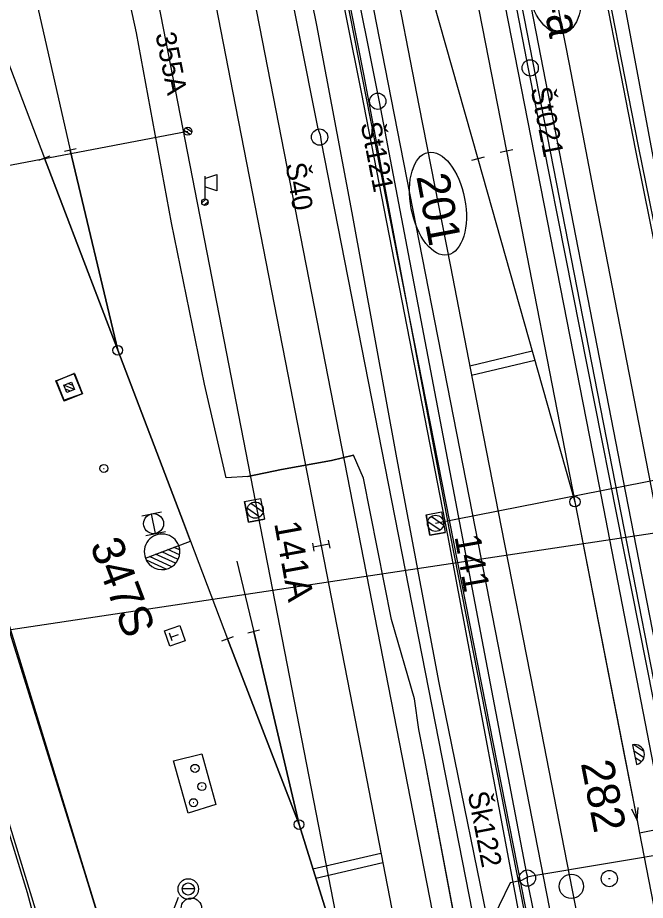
# Model space of a CAD drawing. Extents: x -545846 to -545044, y -1122650 to -1119108.
# Drawn here: x -545717.1 to -545678.4, y -1119378.9 to -1119324.5 of the extents above; entities that cross this region are included whole.
import ezdxf

# ---------------------------------------------------------------- set-up
doc = ezdxf.new("R2010")
doc.units = 0
for name, color, linetype in [('osvětlené plochy-hodnota-obrys', 7, 'Continuous'), ('Vrstva 1', 7, 'Continuous'), ('Vrstva 1 - Koleje', 7, 'Continuous'), ('Vrstva 11', 7, 'Continuous'), ('Vrstva 11 - Trakce', 7, 'Continuous'), ('Vrstva 12', 7, 'Continuous'), ('Vrstva 12 - Trakce zaklady', 7, 'Continuous'), ('Vrstva 19 - Staniceni', 7, 'Continuous'), ('Vrstva 2', 7, 'Continuous'), ('Vrstva 2 - Vyhybky', 7, 'Continuous'), ('Vrstva 26', 7, 'Continuous'), ('Vrstva 28', 7, 'Continuous'), ('Vrstva 28 - zabzar', 7, 'Continuous'), ('Vrstva 3', 7, 'Continuous'), ('Vrstva 3 - Lisy - Pocitaci body', 7, 'Continuous'), ('Vrstva 31', 7, 'Continuous'), ('Vrstva 32', 7, 'Continuous'), ('Vrstva 33', 7, 'Continuous'), ('Vrstva 35', 7, 'Continuous'), ('Vrstva 4 - Teren - stezky - prechody - plochy', 7, 'Continuous'), ('Vrstva 41', 7, 'Continuous'), ('Vrstva 42', 7, 'Continuous'), ('Vrstva 43', 7, 'Continuous'), ('Vrstva 44', 7, 'Continuous'), ('Vrstva 50', 7, 'Continuous'), ('Vrstva 51', 7, 'Continuous'), ('Vrstva 62', 7, 'Continuous'), ('Vrstva 63', 7, 'Continuous'), ('Vrstva 7', 7, 'Continuous'), ('Vrstva 7 - Namezniky-vystroj', 7, 'Continuous')]:
    doc.layers.add(name, color=color, linetype=linetype)

msp = doc.modelspace()

# ---------------------------------------------------------------- linework, layer by layer
at = {"layer": 'osvětlené plochy-hodnota-obrys'}
for points in [[(-545700.341, -1119250.428), (-545705.955, -1119221.665), (-545699.039, -1119220.315), (-545660.607, -1119425.918), (-545653.752, -1119372.856), (-545653.095, -1119348.321), (-545657.119, -1119319.988), (-545685.945, -1119192.198), (-545694.33, -1119168.5)], [(-545664.282, -1119515.639), (-545680.447, -1119467.233), (-545736.202, -1119180.74), (-545730.573, -1119179.645)], [(-545730.573, -1119179.645), (-545675.345, -1119462.605), (-545660.82, -1119505.941)], [(-545716.386, -1119223.717), (-545705.994, -1119221.66), (-545669.439, -1119408.759), (-545659.4, -1119462.635), (-545647.69, -1119521.347), (-545640.519, -1119558.729), (-545633.585, -1119589.698), (-545629.517, -1119613.814), (-545623.042, -1119645.057), (-545619.034, -1119667.556), (-545607.519, -1119727.517)], [(-545610.895, -1119760.665), (-545622.836, -1119699.488), (-545637.26, -1119626.872), (-545653.542, -1119543.449), (-545716.386, -1119223.717)]]:
    msp.add_lwpolyline(points, dxfattribs=at)
at = {"layer": 'Vrstva 1'}
for points in [[(-545720.48, -1119243.554), (-545716.211, -1119265.458), (-545709.71, -1119298.83), (-545705.603, -1119319.946), (-545703.826, -1119329.138), (-545700.44, -1119346.499), (-545698.393, -1119357.038), (-545695.828, -1119370.213), (-545691.674, -1119391.619), (-545690.242, -1119398.846), (-545690.242, -1119398.846)], [(-545731.349, -1119245.67), (-545730.349, -1119250.8), (-545726.329, -1119271.445), (-545721.725, -1119295.042), (-545719.266, -1119307.504), (-545716.549, -1119320.714), (-545713.83, -1119332.675), (-545710.907, -1119344.997)], [(-545747.732, -1119248.86), (-545746.28, -1119252.643), (-545737.918, -1119274.448), (-545736.4, -1119278.392), (-545728.356, -1119299.329), (-545723.82, -1119311.169), (-545719.761, -1119321.782), (-545719.475, -1119322.512), (-545718.884, -1119324.063), (-545715.419, -1119333.159), (-545710.907, -1119344.997), (-545706.856, -1119355.613), (-545706.428, -1119356.746), (-545704.145, -1119362.77), (-545699.748, -1119374.21), (-545696.232, -1119385.479), (-545695.995, -1119386.25), (-545695.528, -1119387.718), (-545692.046, -1119399.195)], [(-545703.588, -1119357.978), (-545702.542, -1119362.331), (-545699.748, -1119374.21)]]:
    msp.add_lwpolyline(points, dxfattribs=at)
at = {"layer": 'Vrstva 1 - Koleje'}
for points in [[(-545709.729, -1119216.005), (-545707.216, -1119228.928), (-545705.339, -1119238.544), (-545703.194, -1119249.533), (-545701.169, -1119259.932), (-545699.297, -1119269.549), (-545697.971, -1119276.345), (-545697.744, -1119277.51), (-545696.05, -1119286.199), (-545694.131, -1119296.035), (-545692.248, -1119305.709), (-545690.337, -1119315.525), (-545688.473, -1119325.085), (-545686.978, -1119332.737), (-545682.769, -1119354.327), (-545679.71, -1119370.018), (-545678.941, -1119373.959), (-545678.788, -1119374.744)], [(-545703.92, -1119220.722), (-545702.554, -1119227.966), (-545700.678, -1119237.615), (-545696.679, -1119258.063), (-545694.657, -1119268.387), (-545692.353, -1119280.184), (-545690.421, -1119290.021), (-545688.542, -1119299.62), (-545686.677, -1119309.149), (-545684.899, -1119318.277), (-545683.134, -1119327.367), (-545681.637, -1119335.101), (-545671.298, -1119388.278)], [(-545702.32, -1119278.874), (-545702.167, -1119279.659), (-545698.336, -1119299.285), (-545692.327, -1119320.523), (-545688.744, -1119333.21), (-545682.769, -1119354.327), (-545678.941, -1119373.959), (-545678.788, -1119374.744)], [(-545702.32, -1119278.874), (-545702.167, -1119279.659), (-545701.383, -1119283.673), (-545698.336, -1119299.285), (-545694.116, -1119320.907), (-545692.368, -1119329.917), (-545690.438, -1119339.83), (-545688.573, -1119349.383), (-545687.302, -1119355.899), (-545685.328, -1119366.028), (-545683.274, -1119376.56), (-545681.242, -1119386.97)], [(-545678.788, -1119374.744), (-545677.514, -1119381.295), (-545676.249, -1119387.782), (-545675.912, -1119389.513)]]:
    msp.add_lwpolyline(points, dxfattribs=at)
for centre in [(-545684.1, -1119322.337), (-545691.202, -1119335.969)]:
    msp.add_ellipse(centre, major_axis=(0.602, -3.154), ratio=0.521067, dxfattribs=at)
at = {"layer": 'Vrstva 11'}
for p, q in [((-545719.674, -1119333.997), (-545706.596, -1119331.508)), ((-545706.461, -1119331.716), (-545706.841, -1119331.462)), ((-545706.354, -1119331.563), (-545706.739, -1119331.305)), ((-545713.575, -1119347.42), (-545714.224, -1119347.144)), ((-545713.672, -1119347.175), (-545713.98, -1119347.044)), ((-545713.821, -1119347.519), (-545714.125, -1119347.39))]:
    msp.add_line(p, q, dxfattribs=at)
msp.add_lwpolyline([(-545714.037, -1119347.606), (-545714.224, -1119347.143), (-545713.761, -1119346.956), (-545713.574, -1119347.419)], close=True, dxfattribs=at)
msp.add_lwpolyline([(-545714.037, -1119347.606), (-545714.224, -1119347.143), (-545713.761, -1119346.956), (-545713.574, -1119347.419), (-545714.037, -1119347.606)], dxfattribs=at)
msp.add_circle((-545706.596, -1119331.508), 0.25, dxfattribs=at)
at = {"layer": 'Vrstva 11 - Trakce'}
for p, q in [((-545691.346, -1119355.655), (-545674.409, -1119352.296)), ((-545702.933, -1119354.727), (-545702.171, -1119355.255)), ((-545702.713, -1119354.423), (-545701.962, -1119354.944)), ((-545691.607, -1119355.233), (-545690.859, -1119355.757)), ((-545691.828, -1119355.536), (-545691.069, -1119356.067))]:
    msp.add_line(p, q, dxfattribs=at)
for centre in [(-545702.45, -1119354.844), (-545691.346, -1119355.655)]:
    msp.add_circle(centre, 0.5, dxfattribs=at)
at = {"layer": 'Vrstva 12'}
msp.add_line((-545714.205, -1119348.139), (-545714.724, -1119346.88), dxfattribs=at)
for points in [[(-545714.671, -1119346.879), (-545714.724, -1119346.88), (-545713.566, -1119346.435), (-545713.609, -1119346.431)], [(-545713.566, -1119346.435), (-545713.077, -1119347.689), (-545713.105, -1119347.682)], [(-545713.077, -1119347.689), (-545714.205, -1119348.139), (-545714.202, -1119348.073)]]:
    msp.add_lwpolyline(points, dxfattribs=at)
msp.add_lwpolyline([(-545714.671, -1119346.879), (-545713.609, -1119346.431), (-545713.105, -1119347.682), (-545714.202, -1119348.073)], close=True, dxfattribs=at)
at = {"layer": 'Vrstva 12 - Trakce zaklady'}
for p, q in [((-545703.101, -1119354.306), (-545702.117, -1119354.128)), ((-545702.87, -1119355.583), (-545701.886, -1119355.405)), ((-545691.929, -1119355.124), (-545690.978, -1119354.953)), ((-545691.709, -1119356.392), (-545690.755, -1119356.216))]:
    msp.add_line(p, q, dxfattribs=at)
for points in [[(-545702.117, -1119354.128), (-545701.886, -1119355.405), (-545702.87, -1119355.583), (-545703.101, -1119354.306), (-545702.117, -1119354.128)], [(-545703.101, -1119354.306), (-545703.101, -1119354.306), (-545702.87, -1119355.583), (-545702.87, -1119355.583)], [(-545702.117, -1119354.128), (-545702.117, -1119354.128), (-545701.886, -1119355.405), (-545701.886, -1119355.405)], [(-545691.929, -1119355.124), (-545690.978, -1119354.953), (-545690.755, -1119356.216), (-545691.709, -1119356.392), (-545691.929, -1119355.124)], [(-545691.929, -1119355.124), (-545691.929, -1119355.124), (-545691.709, -1119356.392), (-545691.709, -1119356.392)], [(-545690.978, -1119354.953), (-545690.978, -1119354.953), (-545690.755, -1119356.216), (-545690.755, -1119356.216)]]:
    msp.add_lwpolyline(points, dxfattribs=at)
at = {"layer": 'Vrstva 19 - Staniceni'}
msp.add_circle((-545682.989, -1119378.018), 0.75, dxfattribs=at)
at = {"layer": 'Vrstva 2'}
for p, q in [((-545713.464, -1119332.592), (-545714.196, -1119332.758)), ((-545715.769, -1119333.292), (-545715.069, -1119333.026)), ((-545710.907, -1119344.997), (-545713.83, -1119332.675)), ((-545709.209, -1119357.802), (-545707.156, -1119357.024)), ((-545709.204, -1119357.807), (-545706.428, -1119356.746)), ((-545707.346, -1119358.121), (-545708.582, -1119357.564)), ((-545707.191, -1119357.878), (-545708.205, -1119357.421)), ((-545707.103, -1119357.605), (-545707.828, -1119357.279)), ((-545707.093, -1119357.297), (-545707.45, -1119357.136)), ((-545709.209, -1119357.802), (-545709.209, -1119357.802)), ((-545707.935, -1119358.481), (-545709.145, -1119357.935)), ((-545707.58, -1119358.328), (-545708.959, -1119357.707)), ((-545702.18, -1119362.232), (-545702.904, -1119362.43)), ((-545699.748, -1119374.21), (-545702.542, -1119362.331)), ((-545704.496, -1119362.903), (-545703.794, -1119362.637))]:
    msp.add_line(p, q, dxfattribs=at)
for points in [[(-545706.428, -1119356.746), (-545706.856, -1119355.613), (-545710.907, -1119344.997), (-545715.419, -1119333.159)], [(-545695.995, -1119386.25), (-545696.232, -1119385.479), (-545699.748, -1119374.21), (-545704.145, -1119362.77)]]:
    msp.add_lwpolyline(points, dxfattribs=at)
for centre in [(-545710.907, -1119344.997), (-545699.748, -1119374.21)]:
    msp.add_circle(centre, 0.3, dxfattribs=at)
for centre, radius, start, end in [((-545708.182, -1119357.412), 1.097, 20.686, 201.1555), ((-545708.182, -1119357.413), 1.098, 200.7755, 20.7363)]:
    msp.add_arc(centre, radius, start, end, dxfattribs=at)
at = {"layer": 'Vrstva 2 - Vyhybky'}
for p, q in [((-545688.359, -1119333.101), (-545689.129, -1119333.319)), ((-545686.585, -1119332.66), (-545687.371, -1119332.814)), ((-545677.972, -1119374.583), (-545678.788, -1119374.744))]:
    msp.add_line(p, q, dxfattribs=at)
for points in [[(-545686.978, -1119332.737), (-545682.769, -1119354.327), (-545678.941, -1119373.959), (-545678.788, -1119374.744)], [(-545688.744, -1119333.21), (-545682.769, -1119354.327)], [(-545679.292, -1119373.24), (-545678.941, -1119373.959), (-545678.886, -1119373.161)]]:
    msp.add_lwpolyline(points, dxfattribs=at)
msp.add_circle((-545682.769, -1119354.327), 0.32, dxfattribs=at)
at = {"layer": 'Vrstva 26'}
msp.add_lwpolyline([(-545669.284, -1119291.014), (-545671.67, -1119294.536), (-545673.507, -1119295.057), (-545676.739, -1119296.191), (-545682.284, -1119297.916), (-545682.944, -1119298.121), (-545684.526, -1119298.831), (-545685.076, -1119301.217), (-545681.518, -1119318.897), (-545678.885, -1119332.432), (-545675.639, -1119348.357), (-545675.262, -1119352.744), (-545674.052, -1119356.623), (-545671.95, -1119367.037), (-545671.035, -1119371.566), (-545669.914, -1119375.777), (-545669.221, -1119379.711), (-545666.658, -1119394.257), (-545666.038, -1119395.572), (-545665.51, -1119396.73), (-545664.32, -1119397.6), (-545664.49, -1119398.35), (-545664.917, -1119398.423)], dxfattribs=at)
at = {"layer": 'Vrstva 28'}
for p, q in [((-545706.177, -1119370.752), (-545706.127, -1119370.752)), ((-545705.705, -1119371.865), (-545705.755, -1119371.865)), ((-545706.222, -1119372.866), (-545706.272, -1119372.866))]:
    msp.add_line(p, q, dxfattribs=at)
for centre in [(-545706.152, -1119370.752), (-545705.73, -1119371.865), (-545706.247, -1119372.866)]:
    msp.add_circle(centre, 0.25, dxfattribs=at)
at = {"layer": 'Vrstva 28 - zabzar'}
msp.add_lwpolyline([(-545689.22, -1119385), (-545692.02, -1119370.12), (-545692.38, -1119368.35), (-545692.64, -1119366.46), (-545694.05, -1119361.59), (-545695.78, -1119352.88), (-545696.4, -1119351.45), (-545697.76, -1119351.79), (-545700.84, -1119352.35), (-545702.9, -1119352.77), (-545704.24, -1119352.86), (-545705.57, -1119347.08), (-545707.61, -1119337.15), (-545709.76, -1119325.44), (-545711.43, -1119317.73)], dxfattribs=at)
at = {"layer": 'Vrstva 3'}
for p, q in [((-545709.427, -1119355.195), (-545708.218, -1119354.956)), ((-545708.584, -1119356.284), (-545708.822, -1119355.076)), ((-545709.188, -1119356.404), (-545707.979, -1119356.165)), ((-545698.932, -1119356.888), (-545698.836, -1119357.379)), ((-545697.902, -1119356.942), (-545698.884, -1119357.134)), ((-545697.95, -1119356.697), (-545697.854, -1119357.188))]:
    msp.add_line(p, q, dxfattribs=at)
msp.add_circle((-545708.704, -1119355.678), 0.616, dxfattribs=at)
at = {"layer": 'Vrstva 3 - Lisy - Pocitaci body'}
for p, q in [((-545679.228, -1119369.294), (-545678.983, -1119370.501)), ((-545679.145, -1119369.283), (-545678.532, -1119369.691)), ((-545679.156, -1119369.649), (-545678.517, -1119370.072)), ((-545679.069, -1119370.077), (-545678.673, -1119370.335)), ((-545678.983, -1119370.501), (-545678.983, -1119370.501))]:
    msp.add_line(p, q, dxfattribs=at)
for start, end in [(11.4785, 101.4785), (281.4785, 11.4785)]:
    msp.add_arc((-545679.105, -1119369.898), 0.616, start, end, dxfattribs=at)
at = {"layer": 'Vrstva 31'}
for points in [[(-545705.72, -1119289.965), (-545705.666, -1119289.946), (-545703.957, -1119291.398), (-545703.473, -1119295.232), (-545704.09, -1119296.872), (-545702.861, -1119304.32), (-545698.681, -1119324.981), (-545696.502, -1119336.531), (-545693.744, -1119351.629), (-545691.156, -1119365.479), (-545687.442, -1119383.663), (-545686.29, -1119382.94)], [(-545669.783, -1119291.131), (-545672.206, -1119293.898), (-545672.878, -1119294.726), (-545676.721, -1119296.165), (-545682.968, -1119298.105), (-545684.562, -1119298.802), (-545685.271, -1119301.217), (-545681.902, -1119318.023), (-545679.037, -1119332.697), (-545675.878, -1119348.362), (-545675.455, -1119352.785), (-545674.365, -1119356.614), (-545673.497, -1119359.701), (-545672.189, -1119367.114), (-545671.293, -1119371.554), (-545670.112, -1119375.778), (-545669.417, -1119379.549), (-545670.73, -1119380.04), (-545672.065, -1119380.44), (-545673.516, -1119380.759), (-545675.08, -1119380.973)], [(-545669.284, -1119291.014), (-545671.67, -1119294.536), (-545673.507, -1119295.057), (-545676.739, -1119296.191), (-545682.284, -1119297.916), (-545682.944, -1119298.121), (-545684.526, -1119298.831), (-545685.076, -1119301.217), (-545681.518, -1119318.897), (-545678.885, -1119332.432), (-545675.639, -1119348.357), (-545675.262, -1119352.744), (-545674.052, -1119356.623), (-545671.035, -1119371.566), (-545669.914, -1119375.777)], [(-545689.22, -1119385), (-545692.02, -1119370.12), (-545692.38, -1119368.35), (-545692.64, -1119366.46), (-545694.05, -1119361.59), (-545695.78, -1119352.88), (-545696.4, -1119351.45), (-545697.76, -1119351.79), (-545700.84, -1119352.35), (-545702.9, -1119352.77), (-545704.24, -1119352.86), (-545705.57, -1119347.08), (-545707.61, -1119337.15), (-545709.76, -1119325.44), (-545711.43, -1119317.73)]]:
    msp.add_lwpolyline(points, dxfattribs=at)
at = {"layer": 'Vrstva 32'}
msp.add_lwpolyline([(-545689.13, -1119385.55), (-545692.02, -1119370.12), (-545692.38, -1119368.35), (-545692.64, -1119366.46), (-545694.05, -1119361.59), (-545695.78, -1119352.88), (-545696.4, -1119351.45), (-545697.76, -1119351.79), (-545700.84, -1119352.35), (-545702.9, -1119352.77), (-545704.24, -1119352.86), (-545705.57, -1119347.08), (-545707.61, -1119337.15), (-545709.76, -1119325.44), (-545711.43, -1119317.73)], dxfattribs=at)
at = {"layer": 'Vrstva 33'}
for p, q in [((-545705.556, -1119334.424), (-545704.806, -1119334.174)), ((-545704.806, -1119334.174), (-545704.806, -1119335.174)), ((-545705.556, -1119334.274), (-545705.554, -1119335.672)), ((-545704.806, -1119335.174), (-545705.556, -1119334.924)), ((-545705.735, -1119335.927), (-545705.489, -1119335.681)), ((-545705.591, -1119336.066), (-545705.35, -1119335.825)), ((-545707.555, -1119362.901), (-545707.716, -1119362.428)), ((-545707.636, -1119362.664), (-545707.162, -1119362.504))]:
    msp.add_line(p, q, dxfattribs=at)
msp.add_lwpolyline([(-545707.712, -1119363.218), (-545708.033, -1119362.271), (-545707.086, -1119361.95), (-545706.765, -1119362.897), (-545707.712, -1119363.218)], dxfattribs=at)
msp.add_circle((-545705.543, -1119335.872), 0.2, dxfattribs=at)
msp.add_circle((-545705.543, -1119335.872), 0.2, dxfattribs=at)
at = {"layer": 'Vrstva 35'}
msp.add_lwpolyline([(-545702.9, -1119352.77), (-545700.84, -1119352.35), (-545697.76, -1119351.79), (-545696.4, -1119351.45)], dxfattribs=at)
at = {"layer": 'Vrstva 4 - Teren - stezky - prechody - plochy'}
for points in [[(-545706.355, -1119218.803), (-545707.51, -1119218.932), (-545702.452, -1119245.262), (-545692.085, -1119298.133), (-545681.28, -1119353.378), (-545672.8, -1119397.126), (-545671.145, -1119404.595), (-545668.049, -1119418.039), (-545667.069, -1119417.83)], [(-545706.355, -1119218.803), (-545705.856, -1119218.828), (-545700.854, -1119244.947), (-545690.54, -1119297.817), (-545679.814, -1119352.936), (-545671.301, -1119396.597), (-545667.069, -1119417.83)], [(-545663.732, -1119493.482), (-545662.217, -1119493.136), (-545662.27, -1119492.38), (-545664.76, -1119479.724), (-545673.059, -1119437.391), (-545683.638, -1119382.878), (-545688.896, -1119355.974), (-545694.44, -1119327.554), (-545697.827, -1119310.185), (-545704.93, -1119274.138), (-545706.059, -1119274.463)], [(-545663.732, -1119493.482), (-545663.86, -1119492.962), (-545666.439, -1119479.174), (-545674.481, -1119437.861), (-545674.838, -1119435.68), (-545679.752, -1119410.669), (-545685.159, -1119383.219), (-545690.428, -1119356.383), (-545695.755, -1119327.999), (-545699.195, -1119310.645), (-545701.333, -1119300.523), (-545702.296, -1119295.62), (-545704.229, -1119285.397), (-545706.059, -1119274.463)], [(-545674.838, -1119435.68), (-545676.549, -1119430.017), (-545679.882, -1119411.316), (-545685.521, -1119383.317), (-545690.583, -1119356.379), (-545695.903, -1119329.098), (-545699.555, -1119310.884), (-545701.333, -1119300.523)], [(-545674.838, -1119435.68), (-545679.752, -1119410.669), (-545685.159, -1119383.219), (-545690.428, -1119356.383), (-545695.755, -1119327.999), (-545699.195, -1119310.645), (-545701.333, -1119300.523)]]:
    msp.add_lwpolyline(points, dxfattribs=at)
at = {"layer": 'Vrstva 41'}
msp.add_line((-545706.192, -1119378.179), (-545706.942, -1119378.179), dxfattribs=at)
for centre, radius in [((-545706.567, -1119378.179), 0.63), ((-545706.567, -1119378.179), 0.375), ((-545706.377, -1119379.368), 0.63)]:
    msp.add_circle(centre, radius, dxfattribs=at)
at = {"layer": 'Vrstva 42'}
msp.add_lwpolyline([(-545707.19, -1119378.7), (-545708.81, -1119382.93), (-545709.33, -1119385.35), (-545709.18, -1119387.44), (-545707.56, -1119393.21), (-545703.55, -1119405.82), (-545701.92, -1119410.6), (-545697.43, -1119409.58), (-545697.54, -1119409.36), (-545697.58, -1119408.99)], dxfattribs=at)
at = {"layer": 'Vrstva 43'}
for centre in [(-545685.523, -1119327.605), (-545694.904, -1119329.659), (-545698.488, -1119331.868), (-545685.694, -1119377.507)]:
    msp.add_circle(centre, 0.5, dxfattribs=at)
at = {"layer": 'Vrstva 44'}
for points in [[(-545696.014, -1119273.956), (-545685.646, -1119327.665), (-545676.105, -1119375.826), (-545685.431, -1119377.392), (-545685.693, -1119377.451)], [(-545705.625, -1119275.692), (-545694.817, -1119329.698), (-545685.765, -1119377.133), (-545685.693, -1119377.451)], [(-545705.713, -1119295.587), (-545698.586, -1119331.363), (-545698.458, -1119331.735), (-545698.387, -1119332.167), (-545688.892, -1119380.643)], [(-545685.693, -1119377.451), (-545686.049, -1119377.656), (-545686.75, -1119377.792), (-545688.105, -1119380.598), (-545688.634, -1119380.95), (-545688.773, -1119381.07)], [(-545668.174, -1119464.967), (-545678.695, -1119411.658), (-545685.683, -1119377.701), (-545685.693, -1119377.451)]]:
    msp.add_lwpolyline(points, dxfattribs=at)
at = {"layer": 'Vrstva 50'}
msp.add_line((-545711.787, -1119352.276), (-545711.737, -1119352.276), dxfattribs=at)
msp.add_circle((-545711.762, -1119352.276), 0.25, dxfattribs=at)
at = {"layer": 'Vrstva 51'}
for p, q in [((-545707.478, -1119370.285), (-545705.744, -1119369.853)), ((-545705.744, -1119369.853), (-545704.872, -1119372.979)), ((-545706.579, -1119373.5), (-545707.478, -1119370.285)), ((-545704.872, -1119372.979), (-545706.579, -1119373.5))]:
    msp.add_line(p, q, dxfattribs=at)
for points in [[(-545700.3, -1119418.033), (-545700.411, -1119417.629), (-545703.017, -1119409.041), (-545704.922, -1119403.219), (-545708.477, -1119391.705), (-545712.92, -1119377.245), (-545717.337, -1119363.013), (-545721.642, -1119348.807), (-545727.546, -1119329.758), (-545731.704, -1119316.891), (-545736.031, -1119302.559), (-545739.655, -1119290.958), (-545742.921, -1119280.287), (-545744.235, -1119276.471)], [(-545746.626, -1119282.012), (-545743.528, -1119292.087), (-545739.599, -1119303.818), (-545735.255, -1119317.176), (-545731.095, -1119332.12), (-545725.98, -1119348.671), (-545720.838, -1119364.297), (-545716.477, -1119378.404), (-545713.47, -1119389.696), (-545712.787, -1119393.115), (-545714.593, -1119398.597), (-545717.762, -1119404.528), (-545719.938, -1119408.336), (-545722.396, -1119412.709), (-545723.054, -1119413.21), (-545725.24, -1119414.489)]]:
    msp.add_lwpolyline(points, dxfattribs=at)
at = {"layer": 'Vrstva 62'}
msp.add_lwpolyline([(-545715.049, -1119382.444), (-545733.869, -1119321), (-545744.922, -1119284.971), (-545747.618, -1119274.328), (-545749.53, -1119263.432), (-545750.84, -1119250.741), (-545750.786, -1119235.359), (-545749.841, -1119227.568), (-545745.966, -1119228.21), (-545747.305, -1119242.968), (-545746.973, -1119258.328), (-545744.88, -1119272.332), (-545742.266, -1119282.387), (-545724.011, -1119341.044), (-545706.497, -1119398.181)], dxfattribs=at)
at = {"layer": 'Vrstva 63'}
msp.add_line((-545671.979, -1119355.375), (-545729.842, -1119364.068), dxfattribs=at)
at = {"layer": 'Vrstva 7'}
for p, q in [((-545698.895, -1119376.943), (-545694.712, -1119375.966)), ((-545698.716, -1119377.517), (-545694.597, -1119376.555))]:
    msp.add_line(p, q, dxfattribs=at)
at = {"layer": 'Vrstva 7 - Namezniky-vystroj'}
for p, q in [((-545689.243, -1119345.951), (-545685.399, -1119345.033)), ((-545689.128, -1119346.54), (-545685.235, -1119345.611)), ((-545680.702, -1119377.537), (-545680.602, -1119377.537))]:
    msp.add_line(p, q, dxfattribs=at)
msp.add_circle((-545680.652, -1119377.537), 0.5, dxfattribs=at)

# ---------------------------------------------------------------- texts
at = {"layer": 'Vrstva 1 - Koleje'}
for s, p in [('204a', (-545685.414, -1119319.989)), ('201', (-545692.538, -1119334.282))]:
    msp.add_text(s, height=2, rotation=280.685, dxfattribs=at).set_placement(p)
at = {"layer": 'Vrstva 11'}
msp.add_text('355A', height=1.25, rotation=281.1614, dxfattribs=at).set_placement((-545708.598, -1119325.522))
at = {"layer": 'Vrstva 11 - Trakce'}
for s, rotation, p in [('141A', 280.2535, (-545701.288, -1119355.65)), ('141', 280.0132, (-545690.187, -1119356.466))]:
    msp.add_text(s, height=1.6, rotation=rotation, dxfattribs=at).set_placement(p)
at = {"layer": 'Vrstva 2'}
msp.add_text('347S', height=2, rotation=290.7559, dxfattribs=at).set_placement((-545712.641, -1119356.994))
at = {"layer": 'Vrstva 2 - Vyhybky'}
msp.add_text('282', height=2, rotation=281.0371, dxfattribs=at).set_placement((-545682.413, -1119370.427))
at = {"layer": 'Vrstva 43'}
for s, rotation, p in [('Št021', 280.9998, (-545685.5, -1119328.894)), ('Št121', 280.9998, (-545695.966, -1119331.046)), ('Š40', 279.317, (-545700.586, -1119333.531)), ('Šk122', 280.9998, (-545689.376, -1119372.278))]:
    msp.add_text(s, height=1.25, rotation=rotation, dxfattribs=at).set_placement(p)

doc.saveas('drawing.dxf')
